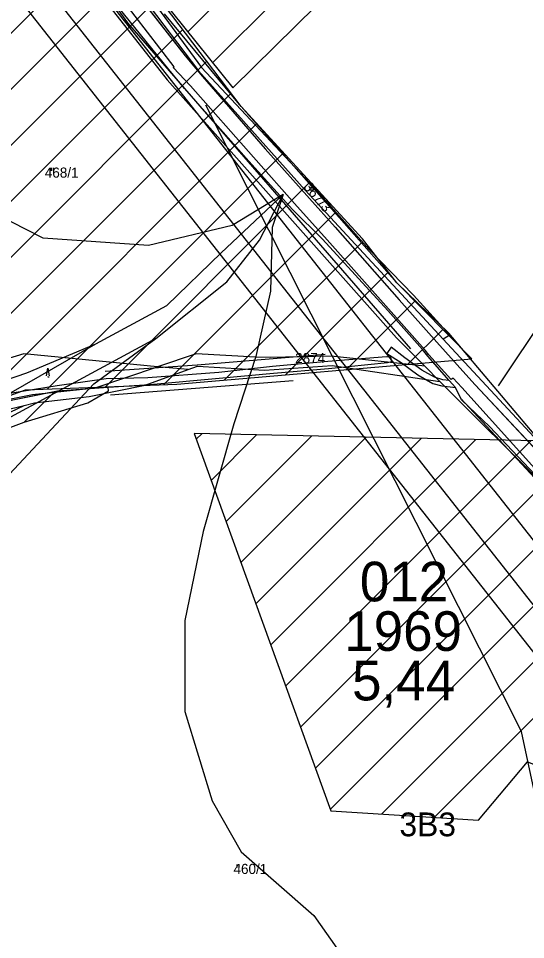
# Model space of a CAD drawing. Extents: x -564810 to -550519, y -1045831 to -1034011.
# Drawn here: x -554049.3 to -553793.1, y -1036585.5 to -1036120.6 of the extents above; entities that cross this region are included whole.
import ezdxf

# ---------------------------------------------------------------- set-up
doc = ezdxf.new("R2010")
doc.units = 0
for name, color, linetype in [('Interakční prvky', 7, 'Continuous'), ('KN stav', 7, 'Continuous'), ('Lesní porost', 7, 'Continuous'), ('Obvod KPU', 7, 'Continuous'), ('Odvodněné plochy', 7, 'Continuous'), ('Parcelní čísla', 7, 'Continuous'), ('Plynovod', 7, 'Continuous'), ('Polní cesty stavající', 7, 'Continuous'), ('přeložka st silnice', 7, 'Continuous'), ('STG', 7, 'Continuous'), ('vodní toky', 7, 'Continuous'), ('Vrstva 12', 7, 'Continuous'), ('Vrstva 39', 7, 'Continuous'), ('Vrstva 4', 7, 'Continuous'), ('zamokř ploch', 7, 'Continuous')]:
    doc.layers.add(name, color=color, linetype=linetype)

msp = doc.modelspace()

# ---------------------------------------------------------------- linework, layer by layer
at = {"layer": 'Interakční prvky'}
msp.add_line((-554002.82, -1036310.62), (-553910.59, -1036303.25), dxfattribs=at)
for points in [[(-554202.67, -1035855.44), (-554152.68, -1035910.11), (-554096.1, -1035982.22), (-554041.85, -1036056.89), (-553994.18, -1036122.81), (-553851.3, -1036287.35)], [(-554005.53, -1036298.6), (-553959.03, -1036295.49), (-553894.31, -1036290.07)], [(-553825.95, -1036312.25), (-553729.07, -1036416.54), (-553654.66, -1036494.47)]]:
    msp.add_lwpolyline(points, dxfattribs=at)
at = {"layer": 'KN stav'}
for p, q in [((-554002.31, -1036083.17), (-553956.78, -1036145.4)), ((-554024.27, -1036087.6), (-553974.15, -1036151.57)), ((-554006.11, -1036084.16), (-553958.41, -1036146.98)), ((-553958.41, -1036146.98), (-553904.51, -1036207.2)), ((-553956.78, -1036145.4), (-553899.63, -1036206.48)), ((-553974.15, -1036151.57), (-553858.41, -1036281.82)), ((-553904.51, -1036207.2), (-553834.79, -1036282.4)), ((-553899.63, -1036206.48), (-553872.21, -1036237.19)), ((-553872.21, -1036237.19), (-553849.74, -1036260.27)), ((-553849.74, -1036260.27), (-553831.36, -1036280.43)), ((-553858.41, -1036281.82), (-553844.09, -1036296.14)), ((-553831.36, -1036280.43), (-553834.79, -1036282.4)), ((-553834.79, -1036282.4), (-553772.85, -1036349.21)), ((-554046.62, -1036289.91), (-554070.52, -1036297.08)), ((-553979.02, -1036296.37), (-554046.62, -1036289.91)), ((-553959.5, -1036289.8), (-553979.02, -1036296.37)), ((-553929.61, -1036291.49), (-553959.5, -1036289.8)), ((-553922.1, -1036291.65), (-553929.61, -1036291.49)), ((-553891.37, -1036290.98), (-553922.1, -1036291.65)), ((-553844.09, -1036296.14), (-553891.37, -1036290.98)), ((-553963.64, -1036297.84), (-553979.02, -1036296.37)), ((-553963.64, -1036297.84), (-553958.87, -1036296.14)), ((-553958.87, -1036296.14), (-553925.07, -1036298.15)), ((-553925.07, -1036298.15), (-553890.89, -1036295.82)), ((-553890.89, -1036295.82), (-553836.37, -1036303.85)), ((-553836.37, -1036303.85), (-553844.09, -1036296.14)), ((-553985.38, -1036305.76), (-553963.64, -1036297.84)), ((-554013.57, -1036311.32), (-553985.38, -1036305.76)), ((-553646.86, -1036493.3), (-553836.37, -1036303.85)), ((-554041.25, -1036314.62), (-554013.57, -1036311.32)), ((-554102.78, -1036342.27), (-554046.36, -1036315.88)), ((-554046.36, -1036315.88), (-554041.25, -1036314.62))]:
    msp.add_line(p, q, dxfattribs=at)
at = {"layer": 'Lesní porost'}
for p, q in [((-554033.98, -1036309.57), (-554059.79, -1036314.82)), ((-554046.36, -1036324.43), (-554031.2, -1036309.27)), ((-554017.6, -1036307.82), (-554033.98, -1036309.57)), ((-554003.97, -1036306.86), (-554017.6, -1036307.82)), ((-554014.28, -1036314.58), (-554003.83, -1036308.55)), ((-554003.83, -1036308.55), (-554003.97, -1036306.86)), ((-554046.39, -1036324.44), (-554014.28, -1036314.58)), ((-554062.84, -1036330.53), (-554046.39, -1036324.44))]:
    msp.add_line(p, q, dxfattribs=at)
at = {"layer": 'Obvod KPU'}
for p, q in [((-553936.81, -1036164.96), (-553975.49, -1036118.3)), ((-553875.5, -1036231.8), (-553936.81, -1036164.96)), ((-553858.16, -1036254.05), (-553875.5, -1036231.8)), ((-553831.87, -1036279.39), (-553858.16, -1036254.05)), ((-553771.48, -1036351.02), (-553831.87, -1036279.39))]:
    msp.add_line(p, q, dxfattribs=at)
at = {"layer": 'Odvodněné plochy'}
for p, q in [((-553963.82, -1036127.37), (-553821.06, -1035984.61)), ((-553951.21, -1036143.03), (-553811.98, -1036003.81))]:
    msp.add_line(p, q, dxfattribs=at)
for points in [[(-553941.08, -1036155.62), (-553804.02, -1036020.64), (-553859.83, -1035902.63), (-553900.05, -1035817.59), (-553962.27, -1035706.18), (-554082.37, -1035458.07), (-554311.27, -1035501.88), (-554358.24, -1035530.17), (-554290.96, -1035721.02)], [(-554426.44, -1036309.95), (-554426.44, -1036318.68), (-554450.61, -1036354.35), (-554457.06, -1036354.02), (-554445.83, -1036542.5), (-554318.11, -1036499.44), (-554320.87, -1036445.14), (-554291.43, -1036424.89), (-554261.98, -1036386.23), (-554045.74, -1036308), (-553969.37, -1036305.24), (-553820.3, -1036292.35), (-553858.16, -1036254.05), (-553936.81, -1036164.96), (-554010.11, -1036068.44), (-554098.47, -1035952.82), (-554142.4, -1035895.86), (-554208.61, -1035949.96), (-554177.33, -1036019.91), (-554215.05, -1036060.41), (-554161.68, -1036130.36)]]:
    msp.add_lwpolyline(points, close=True, dxfattribs=at)
msp.add_lwpolyline([(-553787.54, -1036333.77), (-553960.53, -1036330.09), (-553891.52, -1036520.61), (-553816.99, -1036525.22), (-553792.14, -1036495.76), (-553665.16, -1036545.47), (-553681.17, -1036641.26), (-553702.88, -1036687.85), (-553719.72, -1036719.83), (-553750.41, -1036741.97), (-553768.51, -1036756.72)], dxfattribs=at)
at = {"layer": 'Plynovod'}
for points in [[(-554428.56, -1035578.55), (-554428.56, -1035578.55), (-554428.56, -1035578.55), (-554027.79, -1036081.22), (-553723.76, -1036467.01), (-553550.38, -1036705.78), (-553550.38, -1036705.78), (-553522.74, -1037110.43), (-553438.57, -1037242.38), (-553213.69, -1037591.73), (-553193.58, -1037703.57), (-553145.84, -1037777.72), (-553110.67, -1037838.04), (-552972.47, -1038070.52), (-552972.47, -1038070.52), (-552302.85, -1038878.56)], [(-552322.24, -1038886.46), (-552991.86, -1038078.43), (-553130.06, -1037845.94), (-553165.24, -1037785.62), (-553212.98, -1037711.48), (-553233.08, -1037599.64), (-553457.96, -1037250.28), (-553542.14, -1037118.33), (-553569.78, -1036713.69), (-553743.15, -1036474.92), (-554047.18, -1036089.12), (-554447.95, -1035586.45)], [(-552330.5, -1038899.71), (-553000.12, -1038091.67), (-553138.32, -1037859.19), (-553173.5, -1037798.87), (-553221.24, -1037724.72), (-553241.34, -1037612.88), (-553466.22, -1037263.53), (-553550.4, -1037131.58), (-553578.03, -1036726.93), (-553751.41, -1036488.16), (-554055.44, -1036102.37), (-554456.21, -1035599.7)]]:
    msp.add_lwpolyline(points, dxfattribs=at)
at = {"layer": 'Polní cesty stavající'}
for p, q in [((-553861.02, -1036286.46), (-553863.17, -1036289.62)), ((-553854.16, -1036291.89), (-553861.02, -1036286.46)), ((-553863.17, -1036289.62), (-553856.04, -1036294.25)), ((-553845.61, -1036298.15), (-553854.16, -1036291.89)), ((-553856.04, -1036294.25), (-553847.63, -1036300.39)), ((-553847.63, -1036300.39), (-553839.9, -1036304.85)), ((-553839.18, -1036301.6), (-553845.61, -1036298.15)), ((-553834.92, -1036302.98), (-553839.18, -1036301.6)), ((-553839.9, -1036304.85), (-553835.4, -1036306)), ((-553835.4, -1036306), (-553828.54, -1036306.91)), ((-553831.65, -1036303.32), (-553834.92, -1036302.98))]:
    msp.add_line(p, q, dxfattribs=at)
msp.add_lwpolyline([(-553828.54, -1036306.91), (-553831.65, -1036303.32)], dxfattribs=at)
at = {"layer": 'přeložka st silnice'}
for p, q in [((-554447.05, -1036521.95), (-554002.96, -1036077.86)), ((-554436.01, -1036539.19), (-553990.75, -1036093.93)), ((-554250.68, -1036382.14), (-553978.54, -1036110.01)), ((-554206.36, -1036366.11), (-553966.33, -1036126.08)), ((-554162.04, -1036350.08), (-553954.12, -1036142.16)), ((-554117.72, -1036334.04), (-553941.92, -1036158.24)), ((-554073.4, -1036318.01), (-553929.1, -1036173.7)), ((-554034.71, -1036307.6), (-553915.83, -1036188.72)), ((-554005.37, -1036306.54), (-553902.57, -1036203.74)), ((-553976.02, -1036305.48), (-553889.31, -1036218.77)), ((-553945.43, -1036303.17), (-553876.05, -1036233.79)), ((-553914.47, -1036300.49), (-553862.79, -1036248.81)), ((-553883.51, -1036297.82), (-553849, -1036263.31)), ((-553852.55, -1036295.14), (-553834.94, -1036277.54)), ((-553821.59, -1036292.46), (-553820.88, -1036291.76)), ((-553959.49, -1036332.98), (-553956.68, -1036330.17)), ((-553951.96, -1036353.74), (-553928.98, -1036330.76)), ((-553944.44, -1036374.51), (-553901.29, -1036331.35)), ((-553936.92, -1036395.27), (-553873.59, -1036331.94)), ((-553929.4, -1036416.03), (-553845.9, -1036332.53)), ((-553921.88, -1036436.8), (-553818.2, -1036333.12)), ((-553914.36, -1036457.56), (-553790.51, -1036333.71)), ((-553906.84, -1036478.32), (-553775.36, -1036346.85)), ((-553899.32, -1036499.09), (-553761.64, -1036361.41)), ((-553891.8, -1036519.85), (-553747.88, -1036375.93)), ((-553865.86, -1036522.2), (-553734.12, -1036390.46)), ((-553839.22, -1036523.84), (-553720.36, -1036404.98))]:
    msp.add_line(p, q, dxfattribs=at)
msp.add_lwpolyline([(-552359.45, -1038509.27), (-552838.68, -1038201.82), (-552981.64, -1038092.23), (-553086.65, -1037975.23), (-553204.95, -1037781.11), (-553324.39, -1037500.52), (-553448.24, -1037281.74), (-553591.55, -1037076.57), (-553686.12, -1036910.24), (-553749.25, -1036695.02), (-553795.26, -1036480.46), (-553954.63, -1036164.34)], dxfattribs=at)
at = {"layer": 'STG'}
for points in [[(-553915.63, -1036209.49), (-553941.35, -1036225.11), (-553983.61, -1036235.21), (-554036.88, -1036231.54), (-554085.56, -1036206.73), (-554136.09, -1036191.11), (-554160.89, -1036177.33), (-554188.44, -1036154.36), (-554205.89, -1036116.69)], [(-554306.02, -1036562.31), (-554249.99, -1036544.85), (-554198.55, -1036509.93), (-554159.97, -1036471.35), (-554147.11, -1036449.29), (-554080.05, -1036378.55), (-554011.16, -1036305.04), (-553979.93, -1036282.07), (-553944.11, -1036253.59), (-553927.57, -1036232.46), (-553915.63, -1036209.49)], [(-554114.96, -1036323.42), (-554045.15, -1036299.53), (-554010.24, -1036284.83), (-553974.42, -1036265.54), (-553946.86, -1036238.89), (-553915.63, -1036209.49), (-553921.14, -1036226.03), (-553922.06, -1036258.18), (-553929.41, -1036291.26), (-553940.43, -1036325.26), (-553956.05, -1036379.47), (-553965.24, -1036424.49), (-553965.24, -1036470.43), (-553951.46, -1036515.45), (-553936.76, -1036541.17), (-553900.02, -1036573.33), (-553885.32, -1036594.46)], [(-553979.93, -1036282.07), (-554071.79, -1036331.69), (-554106.69, -1036355.58), (-554152.62, -1036391.41), (-554200.38, -1036425.41), (-554260.09, -1036467.67), (-554327.14, -1036509.93), (-554379.5, -1036535.66), (-554423.59, -1036554.04)], [(-554431.86, -1036536.58), (-554383.17, -1036512.69), (-554323.47, -1036488.8), (-554278.46, -1036459.4), (-554207.73, -1036404.27), (-554124.14, -1036350.06), (-554010.24, -1036284.83)]]:
    msp.add_lwpolyline(points, dxfattribs=at)
at = {"layer": 'vodní toky'}
for p, q in [((-553893.07, -1036293.53), (-553863.33, -1036291.15)), ((-553863.33, -1036291.15), (-553861.29, -1036291.3)), ((-553861.29, -1036291.3), (-553861.14, -1036292.53)), ((-553861.14, -1036292.53), (-553860.94, -1036293.94)), ((-553948.14, -1036299.12), (-553921.04, -1036296.03)), ((-553921.04, -1036296.03), (-553893.07, -1036293.53)), ((-553892.73, -1036297.36), (-553920.46, -1036299.75)), ((-553862.91, -1036294.38), (-553892.73, -1036297.36)), ((-553860.94, -1036293.94), (-553862.91, -1036294.38)), ((-554005.01, -1036302.3), (-553983.99, -1036301.8)), ((-553983.99, -1036301.8), (-553948.14, -1036299.12)), ((-553920.46, -1036299.75), (-553947.91, -1036302.28)), ((-554063.12, -1036311.21), (-554029.75, -1036305.79)), ((-554029.75, -1036305.79), (-554005.01, -1036302.3)), ((-553982.92, -1036305.47), (-554003.97, -1036306.86)), ((-553947.91, -1036302.28), (-553982.92, -1036305.47)), ((-554029.57, -1036308.67), (-554059.79, -1036314.82)), ((-554003.97, -1036306.86), (-554029.57, -1036308.67))]:
    msp.add_line(p, q, dxfattribs=at)
at = {"layer": 'Vrstva 12'}
msp.add_line((-553806.87, -1036306), (-553551.06, -1035923.11), dxfattribs=at)
at = {"layer": 'Vrstva 39'}
for p, q in [((-553990.76, -1036106.5), (-553965.06, -1036139.47)), ((-553977.84, -1036135.54), (-553996.67, -1036111.16)), ((-553970.69, -1036144.92), (-553977.84, -1036135.54)), ((-553965.06, -1036139.47), (-553956.34, -1036149.93)), ((-553971.19, -1036145.25), (-553970.69, -1036144.92)), ((-553962.35, -1036154.5), (-553971.19, -1036145.25)), ((-553956.34, -1036149.93), (-553924.62, -1036186.36)), ((-553930.52, -1036190.59), (-553962.35, -1036154.5)), ((-553924.62, -1036186.36), (-553902.22, -1036211.43)), ((-553908.56, -1036215.41), (-553930.52, -1036190.59)), ((-553902.22, -1036211.43), (-553889.25, -1036225.98)), ((-553894.68, -1036230.86), (-553908.56, -1036215.41)), ((-553889.25, -1036225.98), (-553857, -1036262.55)), ((-553862.37, -1036267.2), (-553894.68, -1036230.86)), ((-553857, -1036262.55), (-553837.96, -1036283.91)), ((-553843.83, -1036288.08), (-553862.37, -1036267.2)), ((-553841.95, -1036290.34), (-553843.83, -1036288.08)), ((-553837.96, -1036283.91), (-553823.31, -1036300.33)), ((-553830.92, -1036302.64), (-553841.95, -1036290.34)), ((-553829.65, -1036302.1), (-553830.79, -1036302.8)), ((-553825.36, -1036306.82), (-553829.65, -1036302.1)), ((-553823.31, -1036300.33), (-553818.58, -1036305.58)), ((-553830.79, -1036302.8), (-553830.92, -1036302.64)), ((-553818.58, -1036305.58), (-553767.18, -1036360.43)), ((-553773.09, -1036364.9), (-553825.36, -1036306.82))]:
    msp.add_line(p, q, dxfattribs=at)
for points in [[(-553990.76, -1036106.5), (-553965.06, -1036139.47), (-553956.34, -1036149.93), (-553924.62, -1036186.36), (-553902.22, -1036211.43), (-553889.25, -1036225.98), (-553857, -1036262.55), (-553837.96, -1036283.91), (-553823.31, -1036300.33), (-553818.58, -1036305.58), (-553767.18, -1036360.43), (-553710.4, -1036419.94), (-553668.5, -1036464.03), (-553647.56, -1036484.8), (-553640.94, -1036489.99), (-553638.44, -1036492.22), (-553643.58, -1036498.66)], [(-553643.64, -1036498.65), (-553646.05, -1036496.43), (-553646.89, -1036496.6), (-553647.46, -1036497.38), (-553650.83, -1036494.15), (-553653.94, -1036491.11), (-553674.21, -1036469.64), (-553718, -1036424.87), (-553774.09, -1036365.85), (-553811.1, -1036326.64), (-553825.54, -1036313.15), (-553828.54, -1036306.91), (-553831.65, -1036303.32), (-553842.52, -1036291.12), (-553845.12, -1036287.63), (-553862.75, -1036267.96), (-553895.69, -1036231.98), (-553910.87, -1036216.95), (-553932.99, -1036192.62), (-553965.47, -1036155.95), (-553973.4, -1036146.37), (-553999.14, -1036114.51)]]:
    msp.add_lwpolyline(points, dxfattribs=at)
at = {"layer": 'Vrstva 4'}
for p, q in [((-554010.52, -1036307.07), (-553979.02, -1036296.37)), ((-554060.24, -1036313.97), (-554042.17, -1036310.44)), ((-554042.17, -1036310.44), (-554010.52, -1036307.07)), ((-554070.43, -1036321.7), (-554046.36, -1036315.88))]:
    msp.add_line(p, q, dxfattribs=at)
at = {"layer": 'zamokř ploch'}
for p, q in [((-554032.84, -1036195.92), (-554032.84, -1036197.42)), ((-554031.84, -1036195.92), (-554031.84, -1036197.42)), ((-553901.68, -1036206.08), (-553901.68, -1036207.58)), ((-553900.68, -1036206.08), (-553900.68, -1036207.58)), ((-553939.03, -1036547.71), (-553939.03, -1036549.21)), ((-553938.03, -1036547.71), (-553938.03, -1036549.21))]:
    msp.add_line(p, q, dxfattribs=at)
for points in [[(-554035.24, -1036301.05), (-554034.54, -1036297.05), (-554033.74, -1036301.05)], [(-554034.54, -1036301.34), (-554034.54, -1036301.55), (-554033.74, -1036301.55)]]:
    msp.add_lwpolyline(points, dxfattribs=at)

# ---------------------------------------------------------------- texts
at = {"layer": 'Odvodněné plochy'}
for s, p in [('012', (-553876.84, -1036414.81)), ('1969', (-553884.73, -1036439.81)), ('5,44', (-553880.78, -1036464.81))]:
    msp.add_text(s, height=20, dxfattribs=at).set_placement(p)
at = {"layer": 'Parcelní čísla'}
for s, p in [('468/1', (-554036.02, -1036200.93)), ('2874', (-553909.54, -1036294.57)), ('460/1', (-553940.69, -1036552.42))]:
    msp.add_text(s, height=5.1, dxfattribs=at).set_placement(p)
msp.add_text('367/3', height=5.1, rotation=310.0243, dxfattribs=at).set_placement((-553905.64, -1036205.74))
at = {"layer": 'STG'}
msp.add_text('3B3', height=12, dxfattribs=at).set_placement((-553856.85, -1036533.39))

doc.saveas('drawing.dxf')
